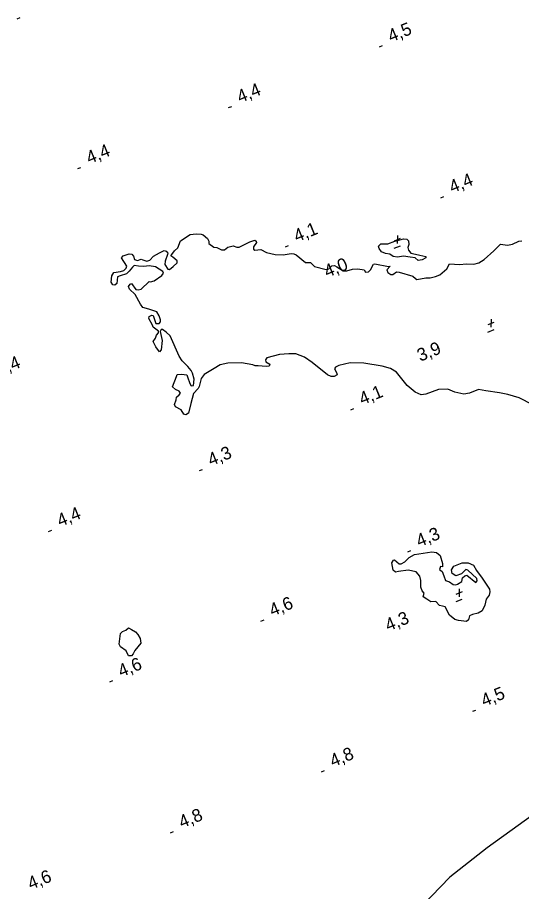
# Model space of a CAD drawing. Extents: x 362852 to 366875, y 5563573 to 5566479.
# Drawn here: x 364831.6 to 364986.5, y 5565260.2 to 5565528.6 of the extents above; entities that cross this region are included whole.
import ezdxf

# ---------------------------------------------------------------- set-up
doc = ezdxf.new("R2010")
doc.units = 0
for name, color, linetype in [('Niveau 22', 7, 'Continuous'), ('Niveau 3', 7, 'Continuous'), ('Niveau 4', 7, 'Continuous')]:
    doc.layers.add(name, color=color, linetype=linetype)

msp = doc.modelspace()

# ---------------------------------------------------------------- linework, layer by layer
at = {"layer": 'Niveau 22'}
msp.add_lwpolyline([(365129.61, 5565363.89), (365124.6, 5565362.02), (365116.46, 5565358.1), (365105.51, 5565352.59), (365097.55, 5565349.91), (365085.6, 5565344.54), (365075.34, 5565339.61), (365065.65, 5565336.3), (365058.66, 5565332.92), (365051.65, 5565328.7), (365038.94, 5565321.14), (365026.99, 5565312.2), (365018.18, 5565305.23), (365016.93, 5565304.24), (365005.86, 5565296.26), (364995, 5565287.35), (364975.99, 5565273.57), (364964.47, 5565264.59), (364956.05, 5565255.89)], dxfattribs=at)
at = {"layer": 'Niveau 3'}
for p, q in [((364831.41, 5565528.25), (364832.37, 5565528.64)), ((364942.86, 5565519.6), (364943.82, 5565519.99)), ((364896.47, 5565500.95), (364897.43, 5565501.34)), ((364850.12, 5565482.22), (364851.08, 5565482.61)), ((364961.7, 5565473.26), (364962.66, 5565473.65)), ((364947.42, 5565460.03), (364949.31, 5565460.82)), ((364948.36, 5565461.71), (364948.31, 5565459.19)), ((364913.93, 5565458.19), (364914.89, 5565458.58)), ((364947.34, 5565457.75), (364949.28, 5565458.54)), ((364976.23, 5565434.31), (364978.12, 5565435.1)), ((364977.17, 5565435.99), (364977.12, 5565433.47)), ((364976.15, 5565432.03), (364978.09, 5565432.82)), ((364934.01, 5565408.17), (364934.97, 5565408.56)), ((364887.5, 5565389.44), (364888.46, 5565389.83)), ((364841.14, 5565370.78), (364842.1, 5565371.17)), ((364951.54, 5565364.54), (364952.5, 5565364.93)), ((364967.39, 5565353.17), (364967.34, 5565350.65)), ((364966.45, 5565351.49), (364968.34, 5565352.28)), ((364966.37, 5565349.21), (364968.31, 5565350)), ((364906.39, 5565343.23), (364907.35, 5565343.62)), ((364859.9, 5565324.55), (364860.86, 5565324.94)), ((364971.51, 5565315.52), (364972.47, 5565315.91)), ((364925.02, 5565296.97), (364925.98, 5565297.36)), ((364878.58, 5565278.18), (364879.54, 5565278.57))]:
    msp.add_line(p, q, dxfattribs=at)
at = {"layer": 'Niveau 4'}
for points in [[(364870.13, 5565454.2), (364871.29, 5565453.81), (364872.21, 5565454.13), (364873.38, 5565455.36), (364875.26, 5565456.38), (364876.6, 5565457.06), (364877.23, 5565456.88), (364877.73, 5565456.28), (364877.65, 5565455.87), (364876.96, 5565453.78), (364876.81, 5565452.78), (364877.73, 5565451.3), (364878.25, 5565451.26), (364879.37, 5565452.16), (364880.69, 5565453.32), (364880.65, 5565453.87), (364879.32, 5565455), (364878.72, 5565455.38), (364878.96, 5565455.85), (364879.79, 5565457), (364880.81, 5565457.86), (364881.66, 5565460.02), (364884.64, 5565461.99), (364886.48, 5565462.19), (364888, 5565462.13), (364888.62, 5565461.83), (364889.94, 5565460.75), (364890.34, 5565459.92), (364890.34, 5565459.17), (364891.97, 5565458.1), (364892.87, 5565458.03), (364894.23, 5565457.29), (364895.16, 5565457.29), (364896.25, 5565458.12), (364897.88, 5565458.54), (364898.95, 5565458.05), (364899.73, 5565458.12), (364902.94, 5565459.69), (364904.52, 5565460.22), (364904.96, 5565459.9), (364905.07, 5565459.51), (364904.1, 5565458.24), (364904.12, 5565457.44), (364904.48, 5565457.15), (364906.33, 5565457.35), (364908.14, 5565456.42), (364910.81, 5565455.83), (364913.22, 5565455.71), (364915.65, 5565456.15), (364916.5, 5565456.06), (364917.27, 5565455.69), (364920.07, 5565453.42), (364921.67, 5565453.33), (364922.9, 5565452.16), (364926.49, 5565451.27), (364927.28, 5565451.47), (364928.17, 5565452.34), (364928.98, 5565452.49), (364929.77, 5565452.07), (364931.72, 5565450.81), (364932.83, 5565450.83), (364934.54, 5565451.35), (364936.18, 5565451.47), (364938.17, 5565451.16), (364938.53, 5565450.44), (364939.49, 5565450.53), (364940.07, 5565451.08), (364940.97, 5565452.82), (364941.41, 5565452.94), (364945.64, 5565452.19), (364946.11, 5565452.26), (364945.15, 5565451.12), (364945.42, 5565450.3), (364946.34, 5565449.74), (364946.96, 5565449.74), (364948.12, 5565450.54), (364948.94, 5565450.37), (364953.08, 5565449.22), (364953.88, 5565448.49), (364954.34, 5565448.12), (364957.14, 5565448.71), (364958.4, 5565448.67), (364960.11, 5565449.06), (364961.36, 5565449.64), (364963.6, 5565451.44), (364964.35, 5565452.93), (364967.49, 5565452.73), (364969.64, 5565452.93), (364971.88, 5565452.92), (364973.43, 5565453.24), (364975.05, 5565454.29), (364978.05, 5565456.96), (364980.1, 5565459.05), (364982.24, 5565458.69), (364983.79, 5565459.01), (364985.69, 5565459.98), (364986.59, 5565460.04)], [(364943.24, 5565459.09), (364945.46, 5565459.13), (364947.53, 5565459.98), (364950.26, 5565460.61), (364951.23, 5565460.51), (364951.81, 5565460.01), (364951.89, 5565458.92), (364951.59, 5565457.98), (364951.74, 5565457.17), (364952.44, 5565456.22), (364953.03, 5565456.15), (364955.29, 5565455.65), (364957.14, 5565455.23), (364957.06, 5565454.82), (364955.96, 5565454.18), (364954.71, 5565454.04), (364953.84, 5565454.8), (364952.33, 5565454.99), (364950.24, 5565455.37), (364948.34, 5565455.02), (364947.09, 5565455.19), (364946.05, 5565455.89), (364944.7, 5565456.14), (364943.48, 5565456.69), (364942.75, 5565457.7), (364942.58, 5565458.44), (364943.24, 5565459.09)], [(364868.77, 5565452.21), (364867.45, 5565452.41), (364866.87, 5565451.99), (364865.91, 5565450.72), (364865.05, 5565449.93), (364863.09, 5565449.25), (364862.35, 5565448.94), (364862.05, 5565446.95), (364861.45, 5565446.45), (364860.84, 5565446.57), (364860.38, 5565447.38), (364860.59, 5565449.28), (364861.16, 5565450.32), (364863.27, 5565450.63), (364864.25, 5565450.97), (364864.99, 5565451.59), (364865.14, 5565452.27), (364863.52, 5565454.84), (364864, 5565455.48), (364865.93, 5565456.09), (364866.74, 5565455.92), (364867.22, 5565455.37), (364867.53, 5565454.32), (364868.46, 5565454.02), (364869.55, 5565454.4), (364870.13, 5565454.2)], [(364928.95, 5565418.34), (364928.02, 5565418.33), (364926.82, 5565418.83), (364922.2, 5565422.66), (364919.84, 5565424.3), (364917.16, 5565425.37), (364914.94, 5565425.33), (364912.14, 5565425.17), (364908.19, 5565424.05), (364907.85, 5565423.53), (364907.95, 5565422.82), (364909.11, 5565422.12), (364908.92, 5565421.54), (364907.98, 5565421.4), (364905.5, 5565421.69), (364904.64, 5565421.65), (364903.95, 5565421.98), (364900.43, 5565422.52), (364896.27, 5565422.49), (364893.89, 5565421.95), (364891.98, 5565420.85), (364888.95, 5565418.98), (364888.02, 5565417.78), (364887.37, 5565415.27), (364887.12, 5565414.67), (364885.7, 5565413.15), (364884.84, 5565410.12), (364884.16, 5565407.09), (364883.32, 5565406.56), (364882.72, 5565406.81), (364881.88, 5565408.09), (364880.17, 5565409.07), (364879.86, 5565409.81), (364880.3, 5565411.17), (364880.44, 5565412.04), (364881.31, 5565412.78), (364881.68, 5565413.24), (364881.24, 5565413.87), (364880.11, 5565414.34), (364879.25, 5565415.23), (364880.45, 5565418.34), (364880.62, 5565418.97), (364881.97, 5565419.03), (364883.66, 5565418.85), (364883.83, 5565418.3), (364884.5, 5565416.21), (364884.99, 5565415.47), (364885.64, 5565415.56), (364885.88, 5565417.53), (364885.37, 5565419.37), (364884.95, 5565420.25), (364883.95, 5565421.46), (364882.19, 5565423.17), (364881.29, 5565424.6), (364878.46, 5565430.85), (364877.3, 5565431.99), (364876.15, 5565432.83), (364875.68, 5565432.76), (364875.43, 5565432.16), (364876.06, 5565429.42), (364875.68, 5565426.59), (364875.25, 5565425.97), (364874.12, 5565427.5), (364873.26, 5565429.14), (364874.02, 5565430.14), (364874.32, 5565431.08), (364874.91, 5565431.75), (364874.88, 5565432.3), (364873.26, 5565433.5), (364873.05, 5565434.16), (364871.98, 5565436.15), (364872.08, 5565436.82), (364872.83, 5565437.25), (364873.28, 5565437.06), (364874.04, 5565434.63), (364875.09, 5565434.63), (364875.52, 5565435.12), (364875.54, 5565435.81), (364875.13, 5565436.95), (364874.35, 5565438.25), (364871.9, 5565439.05), (364870.14, 5565439.57), (364869.39, 5565440.63), (364867.76, 5565443.51), (364866, 5565445.21), (364865.67, 5565446.01), (364866.24, 5565446.74), (364866.56, 5565446.88), (364867.9, 5565445.13), (364868.64, 5565444.99), (364869.61, 5565445.21), (364872.02, 5565447.51), (364872.48, 5565447.45), (364873.53, 5565447.76), (364875.92, 5565449.36), (364876.43, 5565450.07), (364876.19, 5565450.66), (364873.94, 5565452.04), (364872.01, 5565452.36), (364870.37, 5565452.12), (364868.77, 5565452.21)], [(364990.02, 5565409.7), (364985.74, 5565411.8), (364982.31, 5565412.87), (364979.71, 5565413.3), (364975.53, 5565413.94), (364973.24, 5565414.37), (364970.53, 5565413.25), (364968.78, 5565412.96), (364966.04, 5565413.58), (364963.89, 5565414.43), (364961, 5565414.36), (364957.13, 5565412.89), (364955.7, 5565412.74), (364953.85, 5565413.6), (364951.36, 5565415.56), (364948.05, 5565419.67), (364946.25, 5565420.86), (364943.67, 5565421.54), (364938.01, 5565422.45), (364933.79, 5565422.58), (364930.3, 5565421.7), (364929.31, 5565421.23), (364928.97, 5565420.71), (364929.63, 5565419.55), (364929.84, 5565418.89), (364928.95, 5565418.34)], [(364964.36, 5565355.26), (364965.54, 5565354.51), (364966.36, 5565354.34), (364966.87, 5565354.62), (364968.18, 5565355.35), (364968.32, 5565356.52), (364969.08, 5565357.09), (364969.74, 5565357.3), (364972.44, 5565355.11), (364972.92, 5565355.62), (364972.76, 5565356.3), (364970.03, 5565358.85), (364969.38, 5565359.08), (364968.01, 5565357.71), (364966.27, 5565357.11), (364965.24, 5565357.81), (364964.99, 5565359.01), (364965.66, 5565360.1), (364968.26, 5565361.17), (364970.14, 5565361.14), (364971.76, 5565360.37), (364972.68, 5565358.76), (364974.46, 5565356.38), (364976.65, 5565353.05), (364976.82, 5565352.18), (364976.54, 5565351.2), (364975.63, 5565349.95), (364975.21, 5565348.1), (364974.44, 5565346.35), (364973.18, 5565345.64), (364971.45, 5565345.3), (364970.47, 5565344.83), (364970.22, 5565343.61), (364969.55, 5565343.14), (364967.14, 5565343.4), (364966.03, 5565343.69), (364964.42, 5565345.02), (364962.99, 5565347.6), (364962.26, 5565347.86), (364961.26, 5565348.01), (364960.19, 5565349.25), (364958.67, 5565349.18), (364957.41, 5565349.97), (364956.3, 5565350.69), (364956.57, 5565351.86), (364955.92, 5565352.53), (364955.53, 5565353.61), (364955.58, 5565355.75), (364955.29, 5565357.06), (364954.17, 5565358.41), (364951.63, 5565358.85), (364948.74, 5565358.47), (364947.75, 5565358.31), (364947.02, 5565358.88), (364946.64, 5565361.15), (364947.19, 5565361.94), (364947.5, 5565362.07), (364948.89, 5565360.84), (364949.53, 5565360.79), (364950.61, 5565361.48), (364951.94, 5565362.78), (364953.62, 5565363.66), (364958.99, 5565364.51), (364960.37, 5565364.33), (364961.46, 5565363.35), (364962.27, 5565360.94), (364962.25, 5565359.93), (364961.61, 5565359.98), (364961.29, 5565359.1), (364962.11, 5565358.45), (364962.61, 5565357.09), (364963.13, 5565355.69), (364964.36, 5565355.26)], [(364865.71, 5565332.55), (364864.94, 5565334.1), (364863.25, 5565335.33), (364862.79, 5565336.14), (364863.24, 5565339.44), (364863.87, 5565340.01), (364864.83, 5565340.4), (364865.65, 5565341.12), (364866.57, 5565340.69), (364867.83, 5565339.9), (364868.55, 5565339.07), (364869.23, 5565337.86), (364869.5, 5565336.48), (364867.68, 5565334.23), (364867.17, 5565333.21), (364866.56, 5565332.59), (364865.71, 5565332.55)]]:
    msp.add_lwpolyline(points, dxfattribs=at)

# ---------------------------------------------------------------- texts
at = {"layer": 'Niveau 3'}
for s, rotation, p in [('4,5  ', 22.09, (364946.37, 5565520.96)), ('4,4  ', 22.09, (364899.98, 5565502.31)), ('4,4  ', 22.09, (364853.63, 5565483.58)), ('4,4  ', 22.09, (364965.21, 5565474.62)), ('4,1  ', 22.09, (364917.44, 5565459.55)), ('    4,0', 22.0899, (364921.34, 5565446.47)), ('    3,9', 22.0899, (364949.96, 5565420.67)), ('4,4  ', 22.09, (364826.06, 5565418.5)), ('4,1  ', 22.09, (364937.52, 5565409.53)), ('4,3  ', 22.09, (364891.01, 5565390.8)), ('4,4  ', 22.09, (364844.65, 5565372.14)), ('4,3  ', 22.09, (364955.05, 5565365.9)), ('4,6  ', 22.09, (364909.9, 5565344.59)), ('    4,3', 22.0899, (364940.12, 5565337.83)), ('4,6  ', 22.09, (364863.41, 5565325.91)), ('4,5  ', 22.09, (364975.02, 5565316.88)), ('4,8  ', 22.09, (364928.53, 5565298.33)), ('4,8  ', 22.09, (364882.09, 5565279.54)), ('4,6  ', 22.09, (364835.63, 5565260.65))]:
    msp.add_text(s, height=3.93, rotation=rotation, dxfattribs=at).set_placement(p)

doc.saveas('drawing.dxf')
